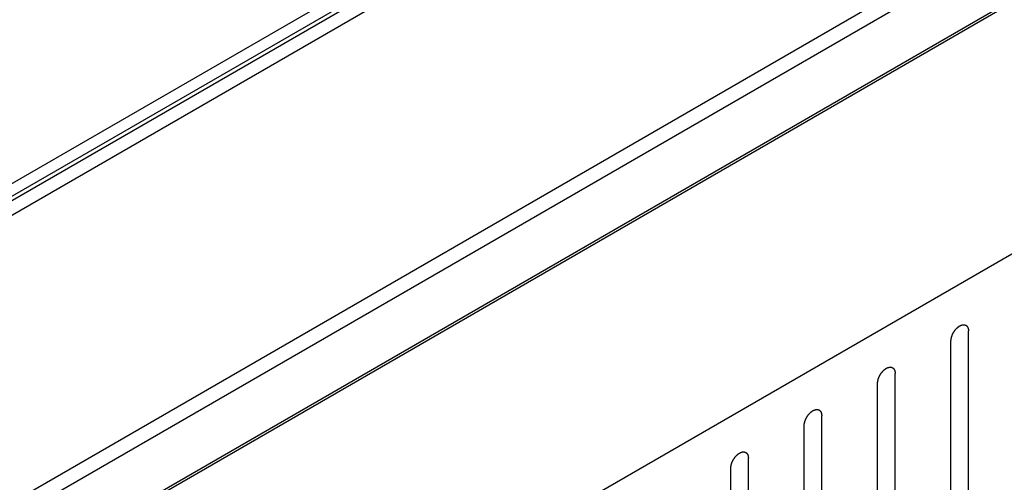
# Model space of a CAD drawing. Header units: inches. Extents: x 6 to 353, y 6 to 228.
# Tile 329 of 372: x 325.27 to 328.24, y 207.24 to 208.63. Entities that reach past the tile are written whole.
import ezdxf

# ---------------------------------------------------------------- set-up
doc = ezdxf.new("R2010")
doc.units = ezdxf.units.IN
doc.header["$LTSCALE"] = 19.946667
doc.header["$MEASUREMENT"] = 0
doc.layers.get('0').update_dxf_attribs({"linetype": 'CONTINUOUS'})
doc.layers.add('03_ALL_AXES', color=7, linetype='CONTINUOUS')

msp = doc.modelspace()

# ---------------------------------------------------------------- linework, layer by layer
at = {"color": 7, "linetype": 'Continuous'}
for p, q in [((317.552, 203.6948), (331.5116, 211.7543)), ((317.5852, 203.6756), (331.5448, 211.7351)), ((317.6592, 203.7056), (331.5242, 211.7105)), ((317.7337, 203.705), (331.5788, 211.6984)), ((330.115, 209.7597), (321.4071, 204.7321)), ((330.1222, 209.7555), (321.4142, 204.728)), ((330.778, 209.3769), (322.07, 204.3494)), ((328.1292, 206.7318), (328.1292, 207.6912)), ((328.0761, 206.7012), (328.0761, 207.6606)), ((327.9078, 206.6041), (327.9078, 207.5635)), ((327.8548, 206.5734), (327.8548, 207.5328)), ((327.6865, 206.4763), (327.6865, 207.4357)), ((327.6335, 206.4457), (327.6335, 207.4051)), ((327.4652, 206.3485), (327.4652, 207.3079)), ((327.4122, 206.3179), (327.4122, 207.2773))]:
    msp.add_line(p, q, dxfattribs=at)
for points in [[(328.0761, 207.6606), (328.0762, 207.6617), (328.0763, 207.6632), (328.0765, 207.665), (328.0766, 207.6661), (328.0766, 207.6668), (328.0768, 207.6677), (328.0771, 207.6688), (328.0774, 207.6701), (328.0777, 207.6715), (328.078, 207.6726), (328.0781, 207.6734), (328.0784, 207.6743), (328.0788, 207.6754), (328.0794, 207.6768), (328.0798, 207.6782), (328.0803, 207.6793), (328.0805, 207.6801), (328.081, 207.6809), (328.0815, 207.682), (328.0822, 207.6834), (328.0829, 207.6848), (328.0835, 207.6859), (328.0839, 207.6868), (328.0844, 207.6875), (328.0851, 207.6885), (328.0859, 207.6898), (328.0867, 207.6911), (328.0874, 207.6921), (328.0879, 207.6929), (328.0885, 207.6935), (328.0892, 207.6944), (328.0902, 207.6956), (328.0911, 207.6967), (328.0919, 207.6976), (328.0924, 207.6983), (328.0931, 207.6989), (328.0939, 207.6997), (328.0949, 207.7006), (328.096, 207.7016), (328.0968, 207.7023), (328.0974, 207.7029), (328.0981, 207.7034), (328.0989, 207.704), (328.1, 207.7047), (328.1011, 207.7055), (328.1019, 207.706), (328.1023, 207.7063), (328.1027, 207.7066), (328.103, 207.7067), (328.1034, 207.7069), (328.1042, 207.7072), (328.1052, 207.7077), (328.1063, 207.7082), (328.107, 207.7086), (328.1075, 207.7088), (328.1078, 207.709), (328.1081, 207.709), (328.1085, 207.7091), (328.1092, 207.7093), (328.1103, 207.7095), (328.1113, 207.7097), (328.112, 207.7099), (328.1124, 207.71), (328.1128, 207.7101), (328.113, 207.71), (328.1134, 207.71), (328.1141, 207.71), (328.115, 207.71), (328.116, 207.7099), (328.1167, 207.7099), (328.117, 207.7099), (328.1173, 207.7099), (328.1176, 207.7098), (328.1179, 207.7097), (328.1185, 207.7095), (328.1194, 207.7091), (328.1202, 207.7088), (328.1208, 207.7086), (328.1211, 207.7085), (328.1214, 207.7084), (328.1216, 207.7082), (328.1219, 207.708), (328.1224, 207.7076), (328.123, 207.707), (328.1237, 207.7065), (328.1242, 207.7061), (328.1245, 207.7058), (328.1247, 207.7057), (328.1248, 207.7054), (328.125, 207.7051), (328.1254, 207.7045), (328.1259, 207.7038), (328.1264, 207.7029), (328.1268, 207.7024), (328.127, 207.7021), (328.1271, 207.7018), (328.1272, 207.7015), (328.1274, 207.7011), (328.1276, 207.7004), (328.1279, 207.6994), (328.1282, 207.6984), (328.1284, 207.6977), (328.1285, 207.6973), (328.1287, 207.697), (328.1287, 207.6966), (328.1287, 207.6961), (328.1288, 207.6953), (328.1289, 207.6941), (328.129, 207.6927), (328.1291, 207.6917), (328.1292, 207.6912)], [(327.8548, 207.5328), (327.8549, 207.5339), (327.855, 207.5354), (327.8552, 207.5372), (327.8553, 207.5383), (327.8553, 207.5391), (327.8555, 207.5399), (327.8557, 207.541), (327.8561, 207.5424), (327.8564, 207.5437), (327.8566, 207.5448), (327.8568, 207.5457), (327.8571, 207.5465), (327.8575, 207.5476), (327.858, 207.549), (327.8585, 207.5504), (327.8589, 207.5515), (327.8592, 207.5523), (327.8597, 207.5532), (327.8602, 207.5543), (327.8609, 207.5556), (327.8616, 207.557), (327.8622, 207.5581), (327.8626, 207.559), (327.8631, 207.5597), (327.8637, 207.5607), (327.8646, 207.562), (327.8654, 207.5633), (327.8661, 207.5643), (327.8666, 207.5651), (327.8672, 207.5657), (327.8679, 207.5667), (327.8689, 207.5678), (327.8698, 207.5689), (327.8706, 207.5698), (327.8711, 207.5706), (327.8718, 207.5711), (327.8726, 207.5719), (327.8736, 207.5728), (327.8746, 207.5738), (327.8755, 207.5745), (327.8761, 207.5752), (327.8767, 207.5756), (327.8776, 207.5762), (327.8787, 207.5769), (327.8798, 207.5777), (327.8806, 207.5782), (327.881, 207.5785), (327.8813, 207.5788), (327.8816, 207.5789), (327.8821, 207.5791), (327.8828, 207.5795), (327.8839, 207.58), (327.885, 207.5805), (327.8857, 207.5808), (327.8862, 207.581), (327.8865, 207.5812), (327.8868, 207.5812), (327.8872, 207.5813), (327.8879, 207.5815), (327.889, 207.5817), (327.89, 207.582), (327.8907, 207.5821), (327.8911, 207.5822), (327.8914, 207.5823), (327.8917, 207.5823), (327.8921, 207.5823), (327.8928, 207.5822), (327.8937, 207.5822), (327.8947, 207.5822), (327.8953, 207.5821), (327.8957, 207.5821), (327.896, 207.5821), (327.8963, 207.582), (327.8966, 207.5819), (327.8972, 207.5817), (327.898, 207.5814), (327.8989, 207.5811), (327.8995, 207.5808), (327.8998, 207.5807), (327.9001, 207.5806), (327.9003, 207.5804), (327.9006, 207.5802), (327.901, 207.5798), (327.9017, 207.5793), (327.9024, 207.5787), (327.9029, 207.5783), (327.9032, 207.5781), (327.9034, 207.5779), (327.9035, 207.5776), (327.9037, 207.5773), (327.9041, 207.5768), (327.9046, 207.576), (327.9051, 207.5752), (327.9055, 207.5746), (327.9056, 207.5743), (327.9058, 207.5741), (327.9059, 207.5737), (327.906, 207.5733), (327.9062, 207.5726), (327.9066, 207.5716), (327.9069, 207.5706), (327.9071, 207.5699), (327.9072, 207.5695), (327.9073, 207.5692), (327.9073, 207.5688), (327.9074, 207.5684), (327.9075, 207.5675), (327.9076, 207.5663), (327.9077, 207.5649), (327.9078, 207.5639), (327.9078, 207.5635)], [(327.6335, 207.4051), (327.6336, 207.4061), (327.6337, 207.4077), (327.6338, 207.4095), (327.6339, 207.4105), (327.634, 207.4113), (327.6342, 207.4121), (327.6344, 207.4132), (327.6347, 207.4146), (327.635, 207.416), (327.6353, 207.4171), (327.6355, 207.4179), (327.6358, 207.4187), (327.6362, 207.4198), (327.6367, 207.4212), (327.6372, 207.4226), (327.6376, 207.4237), (327.6379, 207.4246), (327.6383, 207.4254), (327.6389, 207.4265), (327.6396, 207.4279), (327.6403, 207.4293), (327.6408, 207.4304), (327.6412, 207.4312), (327.6418, 207.4319), (327.6424, 207.433), (327.6433, 207.4342), (327.6441, 207.4355), (327.6448, 207.4365), (327.6452, 207.4373), (327.6458, 207.438), (327.6466, 207.4389), (327.6475, 207.44), (327.6485, 207.4412), (327.6492, 207.4421), (327.6498, 207.4428), (327.6504, 207.4433), (327.6513, 207.4441), (327.6523, 207.445), (327.6533, 207.446), (327.6541, 207.4468), (327.6548, 207.4474), (327.6554, 207.4478), (327.6563, 207.4484), (327.6574, 207.4492), (327.6585, 207.4499), (327.6592, 207.4505), (327.6597, 207.4507), (327.66, 207.451), (327.6603, 207.4511), (327.6608, 207.4513), (327.6615, 207.4517), (327.6626, 207.4522), (327.6637, 207.4527), (327.6644, 207.453), (327.6648, 207.4532), (327.6652, 207.4534), (327.6655, 207.4534), (327.6659, 207.4535), (327.6666, 207.4537), (327.6676, 207.4539), (327.6687, 207.4542), (327.6694, 207.4543), (327.6698, 207.4544), (327.6701, 207.4545), (327.6704, 207.4545), (327.6708, 207.4545), (327.6714, 207.4545), (327.6724, 207.4544), (327.6733, 207.4544), (327.674, 207.4544), (327.6744, 207.4543), (327.6747, 207.4544), (327.6749, 207.4542), (327.6753, 207.4541), (327.6759, 207.4539), (327.6767, 207.4536), (327.6776, 207.4533), (327.6782, 207.4531), (327.6785, 207.4529), (327.6788, 207.4529), (327.679, 207.4527), (327.6792, 207.4524), (327.6797, 207.452), (327.6804, 207.4515), (327.6811, 207.4509), (327.6816, 207.4505), (327.6818, 207.4503), (327.6821, 207.4501), (327.6822, 207.4499), (327.6824, 207.4496), (327.6827, 207.449), (327.6833, 207.4482), (327.6838, 207.4474), (327.6841, 207.4468), (327.6843, 207.4465), (327.6845, 207.4463), (327.6846, 207.446), (327.6847, 207.4456), (327.6849, 207.4448), (327.6852, 207.4438), (327.6856, 207.4428), (327.6858, 207.4421), (327.6859, 207.4417), (327.686, 207.4414), (327.686, 207.4411), (327.6861, 207.4406), (327.6861, 207.4397), (327.6863, 207.4385), (327.6864, 207.4371), (327.6865, 207.4361), (327.6865, 207.4357)], [(327.4122, 207.2773), (327.4122, 207.2783), (327.4124, 207.2799), (327.4125, 207.2817), (327.4126, 207.2827), (327.4126, 207.2835), (327.4129, 207.2843), (327.4131, 207.2854), (327.4134, 207.2868), (327.4137, 207.2882), (327.414, 207.2893), (327.4141, 207.2901), (327.4145, 207.2909), (327.4149, 207.292), (327.4154, 207.2934), (327.4159, 207.2948), (327.4163, 207.2959), (327.4166, 207.2968), (327.417, 207.2976), (327.4176, 207.2987), (327.4183, 207.3001), (327.419, 207.3015), (327.4195, 207.3026), (327.4199, 207.3034), (327.4204, 207.3042), (327.4211, 207.3052), (327.4219, 207.3065), (327.4228, 207.3077), (327.4234, 207.3087), (327.4239, 207.3095), (327.4245, 207.3102), (327.4253, 207.3111), (327.4262, 207.3122), (327.4272, 207.3134), (327.4279, 207.3143), (327.4285, 207.315), (327.4291, 207.3155), (327.4299, 207.3163), (327.431, 207.3173), (327.432, 207.3182), (327.4328, 207.319), (327.4334, 207.3196), (327.4341, 207.32), (327.435, 207.3206), (327.4361, 207.3214), (327.4371, 207.3221), (327.4379, 207.3227), (327.4384, 207.323), (327.4387, 207.3232), (327.439, 207.3233), (327.4394, 207.3236), (327.4402, 207.3239), (327.4413, 207.3244), (327.4423, 207.3249), (327.4431, 207.3252), (327.4435, 207.3254), (327.4438, 207.3256), (327.4441, 207.3257), (327.4446, 207.3258), (327.4453, 207.3259), (327.4463, 207.3262), (327.4473, 207.3264), (327.4481, 207.3266), (327.4485, 207.3266), (327.4488, 207.3267), (327.4491, 207.3267), (327.4495, 207.3267), (327.4501, 207.3267), (327.4511, 207.3266), (327.452, 207.3266), (327.4527, 207.3266), (327.4531, 207.3266), (327.4534, 207.3266), (327.4536, 207.3265), (327.4539, 207.3263), (327.4545, 207.3261), (327.4554, 207.3258), (327.4562, 207.3255), (327.4568, 207.3253), (327.4572, 207.3251), (327.4574, 207.3251), (327.4576, 207.3249), (327.4579, 207.3247), (327.4584, 207.3243), (327.4591, 207.3237), (327.4598, 207.3231), (327.4602, 207.3227), (327.4605, 207.3225), (327.4607, 207.3224), (327.4609, 207.3221), (327.4611, 207.3218), (327.4614, 207.3212), (327.4619, 207.3204), (327.4624, 207.3196), (327.4628, 207.319), (327.463, 207.3187), (327.4632, 207.3185), (327.4632, 207.3182), (327.4634, 207.3178), (327.4636, 207.3171), (327.4639, 207.3161), (327.4642, 207.315), (327.4645, 207.3143), (327.4646, 207.3139), (327.4647, 207.3137), (327.4647, 207.3133), (327.4648, 207.3128), (327.4648, 207.312), (327.4649, 207.3108), (327.4651, 207.3093), (327.4652, 207.3084), (327.4652, 207.3079)]]:
    msp.add_open_spline(points, degree=3, knots=[0, 0, 0, 0, 0.03125, 0.046875, 0.054688, 0.0625, 0.070312, 0.078125, 0.09375, 0.109375, 0.117188, 0.125, 0.132812, 0.140625, 0.15625, 0.171875, 0.179688, 0.1875, 0.195312, 0.203125, 0.21875, 0.234375, 0.242188, 0.25, 0.257812, 0.265625, 0.28125, 0.296875, 0.304688, 0.3125, 0.320312, 0.328125, 0.34375, 0.359375, 0.367188, 0.375, 0.382812, 0.390625, 0.40625, 0.421875, 0.429688, 0.4375, 0.445312, 0.453125, 0.46875, 0.484375, 0.492188, 0.496094, 0.5, 0.503906, 0.507812, 0.515625, 0.53125, 0.546875, 0.554688, 0.558594, 0.5625, 0.566406, 0.570312, 0.578125, 0.59375, 0.609375, 0.617188, 0.621094, 0.625, 0.628906, 0.632812, 0.640625, 0.65625, 0.671875, 0.679688, 0.683594, 0.6875, 0.691406, 0.695312, 0.703125, 0.71875, 0.734375, 0.742188, 0.746094, 0.75, 0.753906, 0.757812, 0.765625, 0.78125, 0.796875, 0.804688, 0.808594, 0.8125, 0.816406, 0.820312, 0.828125, 0.84375, 0.859375, 0.867188, 0.871094, 0.875, 0.878906, 0.882812, 0.890625, 0.90625, 0.921875, 0.929688, 0.933594, 0.9375, 0.941406, 0.945312, 0.953125, 0.96875, 0.984375, 1, 1, 1, 1], dxfattribs=at)
at = {"layer": '03_ALL_AXES', "color": 7, "linetype": 'Continuous'}
for p, q in [((321.2102, 204.8458), (329.9606, 209.8978)), ((321.2526, 204.8213), (329.9606, 209.8488))]:
    msp.add_line(p, q, dxfattribs=at)

doc.saveas('drawing.dxf')
